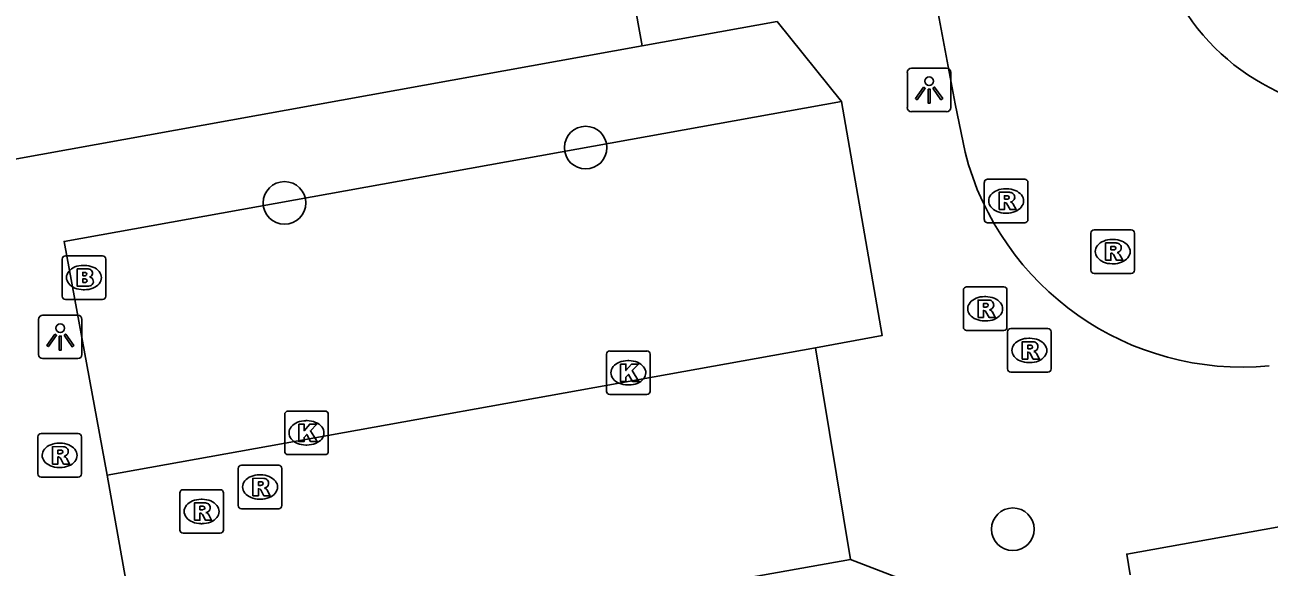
# Model space of a CAD drawing. Extents: x 157793 to 159380, y 380882 to 382313.
# Drawn here: x 158649.33 to 158677.89, y 381423.78 to 381436.23 of the extents above; entities that cross this region are included whole.
import ezdxf

# ---------------------------------------------------------------- set-up
doc = ezdxf.new("R2010")
doc.units = 0
for name, color, linetype in [('IMGEO_Boom', 7, 'Continuous'), ('IMGEO_Brandkraan', 7, 'Continuous'), ('IMGEO_Kolk', 7, 'Continuous'), ('IMGEO_Lichtpunt', 7, 'Continuous'), ('IMGEO_Pand', 7, 'Continuous'), ('IMGEO_Rijbaan_lokaal_open', 7, 'Continuous'), ('IMGEO_Rioolput', 7, 'Continuous'), ('IMGEO_Voetpad_open', 7, 'Continuous')]:
    doc.layers.add(name, color=color, linetype=linetype)

msp = doc.modelspace()

# ---------------------------------------------------------------- linework, layer by layer
at = {"layer": 'IMGEO_Boom'}
for centre in [(158662.199, 381433.411), (158655.286, 381432.141), (158672.004, 381424.649)]:
    msp.add_circle(centre, 0.489, dxfattribs=at)
at = {"layer": 'IMGEO_Brandkraan'}
for p, q in [((158650.182, 381430.002), (158650.182, 381430.854)), ((158650.257, 381430.928), (158651.109, 381430.928)), ((158651.183, 381430.854), (158651.183, 381430.002)), ((158650.67, 381430.708), (158650.695, 381430.708)), ((158650.693, 381430.148), (158650.668, 381430.148)), ((158651.109, 381429.928), (158650.257, 381429.928))]:
    msp.add_line(p, q, dxfattribs=at)
for points in [[(158650.182, 381430.002), (158650.182, 381430.854)], [(158650.257, 381430.928), (158651.109, 381430.928)], [(158651.183, 381430.854), (158651.183, 381430.002)], [(158650.53, 381430.628), (158650.53, 381430.228), (158650.743, 381430.228)], [(158650.761, 381430.628), (158650.53, 381430.628)], [(158650.709, 381430.547), (158650.655, 381430.547), (158650.655, 381430.471)], [(158650.655, 381430.471), (158650.708, 381430.471)], [(158650.717, 381430.395), (158650.655, 381430.395), (158650.655, 381430.314)], [(158650.655, 381430.314), (158650.717, 381430.314)], [(158651.109, 381429.928), (158650.257, 381429.928)]]:
    msp.add_lwpolyline(points, dxfattribs=at)
for centre, radius, start, end in [((158650.259, 381430.852), 0.0765, 91.552, 178.448), ((158650.259, 381430.852), 0.0765, 91.552, 178.448), ((158651.107, 381430.852), 0.0765, 1.552, 88.448), ((158651.107, 381430.852), 0.0765, 1.552, 88.448), ((158650.765, 381430.483), 0.145, 59.4692, 91.5367), ((158650.79, 381430.53), 0.0922, 285.5137, 58.1501), ((158650.71, 381430.509), 0.0379, 267.8285, 90.9355), ((158650.718, 381430.354), 0.0404, 269.8759, 90.5077), ((158650.795, 381430.338), 0.105, 301.3115, 78.989), ((158650.259, 381430.004), 0.0765, 181.552, 268.448), ((158650.259, 381430.004), 0.0765, 181.552, 268.448), ((158650.749, 381430.479), 0.251, 268.6676, 293.5347), ((158651.107, 381430.004), 0.0765, 271.552, 358.448), ((158651.107, 381430.004), 0.0765, 271.552, 358.448)]:
    msp.add_arc(centre, radius, start, end, dxfattribs=at)
for centre, major_axis, ratio, start_param, end_param in [((158650.669, 381430.428), (-0.387, 0.002), 0.722429, 4.712389, 7.853982), ((158650.694, 381430.428), (-0.39, 0.002), 0.717154, 1.570796, 4.712389)]:
    msp.add_ellipse(centre, major_axis=major_axis, ratio=ratio, start_param=start_param, end_param=end_param, dxfattribs=at)
at = {"layer": 'IMGEO_Kolk'}
for p, q in [((158662.678, 381427.816), (158662.678, 381428.668)), ((158662.753, 381428.742), (158663.605, 381428.742)), ((158663.679, 381428.668), (158663.679, 381427.816)), ((158663.166, 381428.522), (158663.191, 381428.522)), ((158663.605, 381427.742), (158662.753, 381427.742)), ((158663.189, 381427.962), (158663.164, 381427.962)), ((158655.291, 381426.437), (158655.291, 381427.289)), ((158655.366, 381427.363), (158656.218, 381427.363)), ((158655.779, 381427.143), (158655.804, 381427.143)), ((158656.292, 381427.289), (158656.292, 381426.437)), ((158655.802, 381426.583), (158655.777, 381426.583)), ((158656.218, 381426.363), (158655.366, 381426.363))]:
    msp.add_line(p, q, dxfattribs=at)
for points in [[(158662.678, 381427.816), (158662.678, 381428.668)], [(158662.753, 381428.742), (158663.605, 381428.742)], [(158663.679, 381428.668), (158663.679, 381427.816)], [(158662.999, 381428.442), (158663.122, 381428.442), (158663.122, 381428.291), (158663.252, 381428.442), (158663.416, 381428.442), (158663.27, 381428.291), (158663.423, 381428.042), (158663.271, 381428.042), (158663.186, 381428.206), (158663.122, 381428.139), (158663.122, 381428.042), (158662.999, 381428.042), (158662.999, 381428.442)], [(158663.605, 381427.742), (158662.753, 381427.742)], [(158655.291, 381426.437), (158655.291, 381427.289)], [(158655.366, 381427.363), (158656.218, 381427.363)], [(158656.292, 381427.289), (158656.292, 381426.437)], [(158655.612, 381427.063), (158655.735, 381427.063), (158655.735, 381426.912), (158655.865, 381427.063), (158656.029, 381427.063), (158655.883, 381426.912), (158656.036, 381426.663), (158655.884, 381426.663), (158655.799, 381426.827), (158655.735, 381426.76), (158655.735, 381426.663), (158655.612, 381426.663), (158655.612, 381427.063)], [(158656.218, 381426.363), (158655.366, 381426.363)]]:
    msp.add_lwpolyline(points, dxfattribs=at)
for centre, start, end in [((158662.755, 381428.666), 91.552, 178.448), ((158662.755, 381428.666), 91.552, 178.448), ((158663.603, 381428.666), 1.552, 88.448), ((158663.603, 381428.666), 1.552, 88.448), ((158662.755, 381427.818), 181.552, 268.448), ((158662.755, 381427.818), 181.552, 268.448), ((158663.603, 381427.818), 271.552, 358.448), ((158663.603, 381427.818), 271.552, 358.448), ((158655.368, 381427.287), 91.552, 178.448), ((158655.368, 381427.287), 91.552, 178.448), ((158656.216, 381427.287), 1.552, 88.448), ((158656.216, 381427.287), 1.552, 88.448), ((158655.368, 381426.439), 181.552, 268.448), ((158655.368, 381426.439), 181.552, 268.448), ((158656.216, 381426.439), 271.552, 358.448), ((158656.216, 381426.439), 271.552, 358.448)]:
    msp.add_arc(centre, 0.0765, start, end, dxfattribs=at)
for centre, major_axis, ratio, start_param, end_param in [((158663.165, 381428.242), (-0.387, 0.002), 0.722429, 4.712389, 7.853982), ((158663.19, 381428.242), (-0.39, 0.002), 0.717154, 1.570796, 4.712389), ((158655.778, 381426.863), (-0.387, 0.002), 0.722429, 4.712389, 7.853982), ((158655.803, 381426.863), (-0.39, 0.002), 0.717154, 1.570796, 4.712389)]:
    msp.add_ellipse(centre, major_axis=major_axis, ratio=ratio, start_param=start_param, end_param=end_param, dxfattribs=at)
at = {"layer": 'IMGEO_Lichtpunt'}
for p, q in [((158669.583, 381435.138), (158669.583, 381434.331)), ((158669.583, 381435.138), (158669.583, 381434.331)), ((158670.485, 381435.233), (158669.677, 381435.233)), ((158670.485, 381435.233), (158669.677, 381435.233)), ((158670.579, 381434.331), (158670.579, 381435.138)), ((158670.579, 381434.331), (158670.579, 381435.138)), ((158669.677, 381434.237), (158670.485, 381434.237)), ((158669.677, 381434.237), (158670.485, 381434.237)), ((158649.641, 381429.468), (158649.641, 381428.661)), ((158649.641, 381429.468), (158649.641, 381428.661)), ((158650.543, 381429.563), (158649.735, 381429.563)), ((158650.543, 381429.563), (158649.735, 381429.563)), ((158650.637, 381428.661), (158650.637, 381429.468)), ((158650.637, 381428.661), (158650.637, 381429.468)), ((158649.735, 381428.567), (158650.543, 381428.567)), ((158649.735, 381428.567), (158650.543, 381428.567))]:
    msp.add_line(p, q, dxfattribs=at)
for points in [[(158669.957, 381434.802), (158669.996, 381434.774), (158669.808, 381434.512), (158669.77, 381434.539), (158669.957, 381434.802)], [(158670.059, 381434.754), (158670.106, 381434.754), (158670.106, 381434.432), (158670.059, 381434.432), (158670.059, 381434.754)], [(158670.169, 381434.774), (158670.207, 381434.801), (158670.394, 381434.539), (158670.355, 381434.511), (158670.169, 381434.774)], [(158650.015, 381429.132), (158650.054, 381429.104), (158649.866, 381428.842), (158649.828, 381428.869), (158650.015, 381429.132)], [(158650.227, 381429.104), (158650.265, 381429.131), (158650.452, 381428.869), (158650.413, 381428.841), (158650.227, 381429.104)], [(158650.117, 381429.084), (158650.164, 381429.084), (158650.164, 381428.762), (158650.117, 381428.762), (158650.117, 381429.084)]]:
    msp.add_lwpolyline(points, dxfattribs=at)
for centre in [(158670.082, 381434.936), (158650.14, 381429.266)]:
    msp.add_circle(centre, 0.0994, dxfattribs=at)
for centre, start, end in [((158669.677, 381435.138), 90, 180), ((158669.677, 381435.138), 90, 180), ((158670.485, 381435.138), 0, 90), ((158670.485, 381435.138), 0, 90), ((158669.677, 381434.331), 180, 270), ((158669.677, 381434.331), 180, 270), ((158670.485, 381434.331), 270, 0), ((158670.485, 381434.331), 270, 360), ((158649.735, 381429.468), 90, 180), ((158649.735, 381429.468), 90, 180), ((158650.543, 381429.468), 0, 90), ((158650.543, 381429.468), 0, 90), ((158649.735, 381428.661), 180, 270), ((158649.735, 381428.661), 180, 270), ((158650.543, 381428.661), 270, 0), ((158650.543, 381428.661), 270, 360)]:
    msp.add_arc(centre, 0.0946, start, end, dxfattribs=at)
at = {"layer": 'IMGEO_Pand'}
for points in [[(158663.497, 381435.748), (158662.686, 381440.233), (158665.785, 381440.793)], [(158666.596, 381436.309), (158663.497, 381435.748)]]:
    msp.add_lwpolyline(points, dxfattribs=at)
at = {"layer": 'IMGEO_Rijbaan_lokaal_open'}
for points in [[(158670.908, 381433.303), (158670.679, 381434.416), (158670.132, 381437.362)], [(158651.217, 381425.892), (158667.478, 381428.812)], [(158667.478, 381428.812), (158668.277, 381423.957)], [(158668.277, 381423.957), (158652.074, 381421.074), (158651.217, 381425.892)]]:
    msp.add_lwpolyline(points, dxfattribs=at)
for centre, radius, start, end in [((158680.259, 381439.345), 5.133, 209.6258, 279.8563), ((158677.269, 381434.942), 6.569, 194.4452, 275.3979)]:
    msp.add_arc(centre, radius, start, end, dxfattribs=at)
at = {"layer": 'IMGEO_Rioolput'}
for p, q in [((158671.35, 381431.761), (158671.35, 381432.613)), ((158671.425, 381432.687), (158672.277, 381432.687)), ((158672.351, 381432.613), (158672.351, 381431.761)), ((158671.838, 381432.467), (158671.863, 381432.467)), ((158671.861, 381431.907), (158671.836, 381431.907)), ((158672.277, 381431.687), (158671.425, 381431.687)), ((158673.796, 381430.598), (158673.796, 381431.45)), ((158673.871, 381431.524), (158674.723, 381431.524)), ((158674.797, 381431.45), (158674.797, 381430.598)), ((158674.284, 381431.304), (158674.309, 381431.304)), ((158674.307, 381430.744), (158674.282, 381430.744)), ((158674.723, 381430.524), (158673.871, 381430.524)), ((158670.869, 381429.286), (158670.869, 381430.138)), ((158670.944, 381430.212), (158671.796, 381430.212)), ((158671.357, 381429.992), (158671.382, 381429.992)), ((158671.87, 381430.138), (158671.87, 381429.286)), ((158671.38, 381429.432), (158671.355, 381429.432)), ((158671.796, 381429.212), (158670.944, 381429.212)), ((158671.884, 381428.329), (158671.884, 381429.181)), ((158671.959, 381429.255), (158672.811, 381429.255)), ((158672.885, 381429.181), (158672.885, 381428.329)), ((158672.372, 381429.035), (158672.397, 381429.035)), ((158672.395, 381428.475), (158672.37, 381428.475)), ((158672.811, 381428.255), (158671.959, 381428.255)), ((158649.7, 381426.847), (158650.552, 381426.847)), ((158649.625, 381425.921), (158649.625, 381426.773)), ((158650.113, 381426.627), (158650.138, 381426.627)), ((158650.626, 381426.773), (158650.626, 381425.921)), ((158650.136, 381426.067), (158650.111, 381426.067)), ((158654.226, 381425.193), (158654.226, 381426.045)), ((158654.301, 381426.119), (158655.153, 381426.119)), ((158655.227, 381426.045), (158655.227, 381425.193)), ((158650.552, 381425.847), (158649.7, 381425.847)), ((158654.714, 381425.899), (158654.739, 381425.899)), ((158652.884, 381424.632), (158652.884, 381425.484)), ((158652.959, 381425.558), (158653.811, 381425.558)), ((158653.885, 381425.484), (158653.885, 381424.632)), ((158653.372, 381425.338), (158653.397, 381425.338)), ((158654.737, 381425.339), (158654.712, 381425.339)), ((158655.153, 381425.119), (158654.301, 381425.119)), ((158653.395, 381424.778), (158653.37, 381424.778)), ((158653.811, 381424.558), (158652.959, 381424.558))]:
    msp.add_line(p, q, dxfattribs=at)
for points in [[(158671.35, 381431.761), (158671.35, 381432.613)], [(158671.425, 381432.687), (158672.277, 381432.687)], [(158672.351, 381432.613), (158672.351, 381431.761)], [(158671.939, 381432.385), (158671.687, 381432.387), (158671.687, 381431.987)], [(158671.865, 381432.306), (158671.811, 381432.306), (158671.811, 381432.225)], [(158671.687, 381431.987), (158671.811, 381431.987), (158671.811, 381432.149), (158671.822, 381432.149)], [(158671.811, 381432.225), (158671.863, 381432.225)], [(158671.869, 381432.12), (158671.94, 381431.987), (158672.08, 381431.987), (158672.015, 381432.113)], [(158672.277, 381431.687), (158671.425, 381431.687)], [(158673.796, 381430.598), (158673.796, 381431.45)], [(158673.871, 381431.524), (158674.723, 381431.524)], [(158674.797, 381431.45), (158674.797, 381430.598)], [(158674.385, 381431.222), (158674.133, 381431.224), (158674.133, 381430.824)], [(158674.311, 381431.143), (158674.257, 381431.143), (158674.257, 381431.062)], [(158674.133, 381430.824), (158674.257, 381430.824), (158674.257, 381430.986), (158674.268, 381430.986)], [(158674.257, 381431.062), (158674.309, 381431.062)], [(158674.315, 381430.957), (158674.386, 381430.824), (158674.526, 381430.824), (158674.461, 381430.95)], [(158674.723, 381430.524), (158673.871, 381430.524)], [(158670.869, 381429.286), (158670.869, 381430.138)], [(158670.944, 381430.212), (158671.796, 381430.212)], [(158671.87, 381430.138), (158671.87, 381429.286)], [(158671.458, 381429.91), (158671.206, 381429.912), (158671.206, 381429.512)], [(158671.384, 381429.831), (158671.33, 381429.831), (158671.33, 381429.75)], [(158671.33, 381429.75), (158671.382, 381429.75)], [(158671.206, 381429.512), (158671.33, 381429.512), (158671.33, 381429.674), (158671.341, 381429.674)], [(158671.388, 381429.645), (158671.459, 381429.512), (158671.599, 381429.512), (158671.534, 381429.638)], [(158671.796, 381429.212), (158670.944, 381429.212)], [(158671.884, 381428.329), (158671.884, 381429.181)], [(158671.959, 381429.255), (158672.811, 381429.255)], [(158672.885, 381429.181), (158672.885, 381428.329)], [(158672.473, 381428.953), (158672.221, 381428.955), (158672.221, 381428.555)], [(158672.399, 381428.874), (158672.345, 381428.874), (158672.345, 381428.793)], [(158672.221, 381428.555), (158672.345, 381428.555), (158672.345, 381428.717), (158672.356, 381428.717)], [(158672.345, 381428.793), (158672.397, 381428.793)], [(158672.403, 381428.688), (158672.474, 381428.555), (158672.614, 381428.555), (158672.549, 381428.681)], [(158672.811, 381428.255), (158671.959, 381428.255)], [(158649.7, 381426.847), (158650.552, 381426.847)], [(158649.625, 381425.921), (158649.625, 381426.773)], [(158650.626, 381426.773), (158650.626, 381425.921)], [(158650.214, 381426.545), (158649.962, 381426.547), (158649.962, 381426.147)], [(158649.962, 381426.147), (158650.086, 381426.147), (158650.086, 381426.309), (158650.097, 381426.309)], [(158650.14, 381426.466), (158650.086, 381426.466), (158650.086, 381426.385)], [(158650.086, 381426.385), (158650.138, 381426.385)], [(158650.144, 381426.28), (158650.215, 381426.147), (158650.355, 381426.147), (158650.29, 381426.273)], [(158654.226, 381425.193), (158654.226, 381426.045)], [(158654.301, 381426.119), (158655.153, 381426.119)], [(158655.227, 381426.045), (158655.227, 381425.193)], [(158650.552, 381425.847), (158649.7, 381425.847)], [(158654.815, 381425.817), (158654.563, 381425.819), (158654.563, 381425.419)], [(158654.741, 381425.738), (158654.687, 381425.738), (158654.687, 381425.657)], [(158652.884, 381424.632), (158652.884, 381425.484)], [(158652.959, 381425.558), (158653.811, 381425.558)], [(158653.885, 381425.484), (158653.885, 381424.632)], [(158654.563, 381425.419), (158654.687, 381425.419), (158654.687, 381425.581), (158654.698, 381425.581)], [(158654.687, 381425.657), (158654.739, 381425.657)], [(158654.745, 381425.552), (158654.816, 381425.419), (158654.956, 381425.419), (158654.891, 381425.545)], [(158653.473, 381425.256), (158653.221, 381425.258), (158653.221, 381424.858)], [(158653.399, 381425.177), (158653.345, 381425.177), (158653.345, 381425.096)], [(158653.221, 381424.858), (158653.345, 381424.858), (158653.345, 381425.02), (158653.356, 381425.02)], [(158653.345, 381425.096), (158653.397, 381425.096)], [(158653.403, 381424.991), (158653.474, 381424.858), (158653.614, 381424.858), (158653.549, 381424.984)], [(158655.153, 381425.119), (158654.301, 381425.119)], [(158653.811, 381424.558), (158652.959, 381424.558)]]:
    msp.add_lwpolyline(points, dxfattribs=at)
for centre, radius, start, end in [((158671.427, 381432.611), 0.0765, 91.552, 178.448), ((158671.427, 381432.611), 0.0765, 91.552, 178.448), ((158672.275, 381432.611), 0.0765, 1.552, 88.448), ((158672.275, 381432.611), 0.0765, 1.552, 88.448), ((158671.871, 381432.21), 0.0964, 77.0061, 93.1865), ((158671.885, 381432.267), 0.0378, 276.6634, 79.6772), ((158671.938, 381432.275), 0.109, 350.3612, 89.416), ((158671.821, 381432.096), 0.0533, 26.0293, 88.6989), ((158671.847, 381432.414), 0.19, 274.7715, 282.9687), ((158671.936, 381432.275), 0.112, 277.5842, 350.9817), ((158671.92, 381432.06), 0.108, 29.5134, 73.7905), ((158671.427, 381431.763), 0.0765, 181.552, 268.448), ((158671.427, 381431.763), 0.0765, 181.552, 268.448), ((158672.275, 381431.763), 0.0765, 271.552, 358.448), ((158672.275, 381431.763), 0.0765, 271.552, 358.448), ((158673.873, 381431.448), 0.0765, 91.552, 178.448), ((158673.873, 381431.448), 0.0765, 91.552, 178.448), ((158674.721, 381431.448), 0.0765, 1.552, 88.448), ((158674.721, 381431.448), 0.0765, 1.552, 88.448), ((158674.317, 381431.047), 0.0964, 77.0061, 93.1865), ((158674.331, 381431.104), 0.0378, 276.6634, 79.6772), ((158674.384, 381431.112), 0.109, 350.3612, 89.416), ((158674.267, 381430.933), 0.0533, 26.0293, 88.6989), ((158674.293, 381431.251), 0.19, 274.7715, 282.9687), ((158674.382, 381431.112), 0.112, 277.5842, 350.9817), ((158674.366, 381430.897), 0.108, 29.5134, 73.7905), ((158673.873, 381430.6), 0.0765, 181.552, 268.448), ((158673.873, 381430.6), 0.0765, 181.552, 268.448), ((158674.721, 381430.6), 0.0765, 271.552, 358.448), ((158674.721, 381430.6), 0.0765, 271.552, 358.448), ((158670.946, 381430.136), 0.0765, 91.552, 178.448), ((158670.946, 381430.136), 0.0765, 91.552, 178.448), ((158671.794, 381430.136), 0.0765, 1.552, 88.448), ((158671.794, 381430.136), 0.0765, 1.552, 88.448), ((158671.366, 381429.939), 0.19, 274.7715, 282.9687), ((158671.39, 381429.735), 0.0964, 77.0061, 93.1865), ((158671.404, 381429.792), 0.0378, 276.6634, 79.6772), ((158671.457, 381429.8), 0.109, 350.3612, 89.416), ((158671.455, 381429.8), 0.112, 277.5842, 350.9817), ((158671.34, 381429.621), 0.0533, 26.0293, 88.6989), ((158671.439, 381429.585), 0.108, 29.5134, 73.7905), ((158670.946, 381429.288), 0.0765, 181.552, 268.448), ((158670.946, 381429.288), 0.0765, 181.552, 268.448), ((158671.794, 381429.288), 0.0765, 271.552, 358.448), ((158671.794, 381429.288), 0.0765, 271.552, 358.448), ((158671.961, 381429.179), 0.0765, 91.552, 178.448), ((158671.961, 381429.179), 0.0765, 91.552, 178.448), ((158672.809, 381429.179), 0.0765, 1.552, 88.448), ((158672.809, 381429.179), 0.0765, 1.552, 88.448), ((158672.405, 381428.778), 0.0964, 77.0061, 93.1865), ((158672.419, 381428.835), 0.0378, 276.6634, 79.6772), ((158672.472, 381428.843), 0.109, 350.3612, 89.416), ((158672.355, 381428.664), 0.0533, 26.0293, 88.6989), ((158672.381, 381428.982), 0.19, 274.7715, 282.9687), ((158672.47, 381428.843), 0.112, 277.5842, 350.9817), ((158672.454, 381428.628), 0.108, 29.5134, 73.7905), ((158671.961, 381428.331), 0.0765, 181.552, 268.448), ((158671.961, 381428.331), 0.0765, 181.552, 268.448), ((158672.809, 381428.331), 0.0765, 271.552, 358.448), ((158672.809, 381428.331), 0.0765, 271.552, 358.448), ((158649.702, 381426.771), 0.0765, 91.552, 178.448), ((158649.702, 381426.771), 0.0765, 91.552, 178.448), ((158650.55, 381426.771), 0.0765, 1.552, 88.448), ((158650.55, 381426.771), 0.0765, 1.552, 88.448), ((158650.096, 381426.256), 0.0533, 26.0293, 88.6989), ((158650.122, 381426.574), 0.19, 274.7715, 282.9687), ((158650.146, 381426.37), 0.0964, 77.0061, 93.1865), ((158650.16, 381426.427), 0.0378, 276.6634, 79.6772), ((158650.213, 381426.435), 0.109, 350.3612, 89.416), ((158650.211, 381426.435), 0.112, 277.5842, 350.9817), ((158650.195, 381426.22), 0.108, 29.5134, 73.7905), ((158654.303, 381426.043), 0.0765, 91.552, 178.448), ((158654.303, 381426.043), 0.0765, 91.552, 178.448), ((158655.151, 381426.043), 0.0765, 1.552, 88.448), ((158655.151, 381426.043), 0.0765, 1.552, 88.448), ((158649.702, 381425.923), 0.0765, 181.552, 268.448), ((158649.702, 381425.923), 0.0765, 181.552, 268.448), ((158650.55, 381425.923), 0.0765, 271.552, 358.448), ((158650.55, 381425.923), 0.0765, 271.552, 358.448), ((158654.747, 381425.642), 0.0964, 77.0061, 93.1865), ((158654.761, 381425.699), 0.0378, 276.6634, 79.6772), ((158654.814, 381425.707), 0.109, 350.3612, 89.416), ((158652.961, 381425.482), 0.0765, 91.552, 178.448), ((158652.961, 381425.482), 0.0765, 91.552, 178.448), ((158653.809, 381425.482), 0.0765, 1.552, 88.448), ((158653.809, 381425.482), 0.0765, 1.552, 88.448), ((158654.697, 381425.528), 0.0533, 26.0293, 88.6989), ((158654.723, 381425.846), 0.19, 274.7715, 282.9687), ((158654.812, 381425.707), 0.112, 277.5842, 350.9817), ((158654.796, 381425.492), 0.108, 29.5134, 73.7905), ((158653.405, 381425.081), 0.0964, 77.0061, 93.1865), ((158653.419, 381425.138), 0.0378, 276.6634, 79.6772), ((158653.472, 381425.146), 0.109, 350.3612, 89.416), ((158654.303, 381425.195), 0.0765, 181.552, 268.448), ((158654.303, 381425.195), 0.0765, 181.552, 268.448), ((158655.151, 381425.195), 0.0765, 271.552, 358.448), ((158655.151, 381425.195), 0.0765, 271.552, 358.448), ((158653.355, 381424.967), 0.0533, 26.0293, 88.6989), ((158653.381, 381425.285), 0.19, 274.7715, 282.9687), ((158653.47, 381425.146), 0.112, 277.5842, 350.9817), ((158653.454, 381424.931), 0.108, 29.5134, 73.7905), ((158652.961, 381424.634), 0.0765, 181.552, 268.448), ((158652.961, 381424.634), 0.0765, 181.552, 268.448), ((158653.809, 381424.634), 0.0765, 271.552, 358.448), ((158653.809, 381424.634), 0.0765, 271.552, 358.448)]:
    msp.add_arc(centre, radius, start, end, dxfattribs=at)
for centre, major_axis, ratio, start_param, end_param in [((158671.837, 381432.187), (-0.387, 0.002), 0.722429, 4.712389, 7.853982), ((158671.862, 381432.187), (-0.39, 0.002), 0.717154, 1.570796, 4.712389), ((158674.283, 381431.024), (-0.387, 0.002), 0.722429, 4.712389, 7.853982), ((158674.308, 381431.024), (-0.39, 0.002), 0.717154, 1.570796, 4.712389), ((158671.356, 381429.712), (-0.387, 0.002), 0.722429, 4.712389, 7.853982), ((158671.381, 381429.712), (-0.39, 0.002), 0.717154, 1.570796, 4.712389), ((158672.371, 381428.755), (-0.387, 0.002), 0.722429, 4.712389, 7.853982), ((158672.396, 381428.755), (-0.39, 0.002), 0.717154, 1.570796, 4.712389), ((158650.112, 381426.347), (-0.387, 0.002), 0.722429, 4.712389, 7.853982), ((158650.137, 381426.347), (-0.39, 0.002), 0.717154, 1.570796, 4.712389), ((158654.713, 381425.619), (-0.387, 0.002), 0.722429, 4.712389, 7.853982), ((158654.738, 381425.619), (-0.39, 0.002), 0.717154, 1.570796, 4.712389), ((158653.371, 381425.058), (-0.387, 0.002), 0.722429, 4.712389, 7.853982), ((158653.396, 381425.058), (-0.39, 0.002), 0.717154, 1.570796, 4.712389)]:
    msp.add_ellipse(centre, major_axis=major_axis, ratio=ratio, start_param=start_param, end_param=end_param, dxfattribs=at)
at = {"layer": 'IMGEO_Voetpad_open'}
for points in [[(158668.069, 381434.471), (158666.596, 381436.309)], [(158663.497, 381435.748), (158647.779, 381432.905)], [(158651.217, 381425.892), (158650.228, 381431.259), (158668.069, 381434.471)], [(158668.069, 381434.471), (158669.006, 381429.1), (158667.478, 381428.812)], [(158674.701, 381423.604), (158674.621, 381424.079), (158681.308, 381425.279), (158681.387, 381424.802)], [(158670.168, 381423.23), (158668.277, 381423.957)]]:
    msp.add_lwpolyline(points, dxfattribs=at)

doc.saveas('drawing.dxf')
